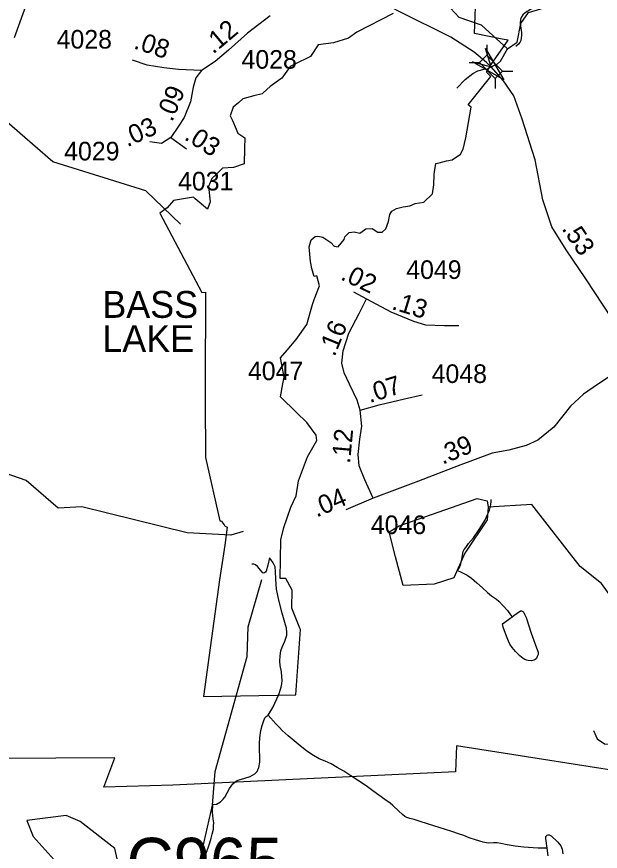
# Model space of a CAD drawing. Extents: x 2001466 to 2224147, y 644118 to 847247.
# Drawn here: x 2055654 to 2059578, y 683500 to 689110 of the extents above; entities that cross this region are included whole.
import ezdxf

# ---------------------------------------------------------------- set-up
doc = ezdxf.new("R2010")
doc.units = 0
for name, color, linetype in [('Exist Boundary Political City Limit New', 7, 'Continuous'), ('Exist Hydrographic Creek Single Shore', 7, 'Continuous'), ('Exist Hydrographic Lake Shore Label', 7, 'Continuous'), ('Exist Hydrographic Misc Water Feature', 7, 'Continuous'), ('Exist Road Non-System Type 51', 7, 'Continuous'), ('Exist Road Secondary Mileage Hundredths English Label', 7, 'Continuous'), ('Exist Road Secondary Structure Culvert Number Label', 7, 'Continuous'), ('Exist Road Secondary Structure Standard Bridge Attributed CELL', 7, 'Continuous'), ('Exist Road Secondary Structure Standard Bridge CELL', 7, 'Continuous'), ('Exist Road Secondary Type 51 Attributed', 7, 'Continuous'), ('Exist Road Secondary Type 51 Number Label', 7, 'Continuous'), ('Map Preparation Boundary City Limit Buffer Line', 7, 'Continuous')]:
    doc.layers.add(name, color=color, linetype=linetype)

msp = doc.modelspace()

# ---------------------------------------------------------------- linework, layer by layer
at = {"layer": 'Exist Boundary Political City Limit New'}
for points in [[(2055638.9, 688971.2), (2055898.6, 689692.2)], [(2058163.5, 687781), (2058176.1, 687803.1), (2058208, 687820.8), (2058252.9, 687831.8), (2058296.6, 687838.9), (2058333.5, 687854.6), (2058392.1, 687863.1), (2058448.5, 687920.8), (2058457.9, 687980.8), (2058460.9, 688049.2), (2058461.8, 688068.7), (2058472.6, 688124.4), (2058493.5, 688128.6), (2058544.5, 688141.1), (2058581.8, 688148.9), (2058637.9, 688185.9), (2058656.2, 688220.6), (2058672.5, 688296.9), (2058709.9, 688501.9), (2058689.4, 688518.2), (2058840.6, 688709.1), (2058831.4, 688718.8), (2058811.6, 688738.3), (2058845, 688789.6), (2058958.4, 688952.2), (2058917.2, 688960.4), (2058730.8, 688997.6), (2058744, 689296.2)], [(2058185.8, 689132.1), (2057941.8, 689007), (2057884.5, 688966.8), (2057784.5, 688935.5), (2057679.8, 688921.8), (2057629.9, 688842.4), (2057519.5, 688788), (2057492.5, 688775.2)], [(2057492.5, 688775.2), (2057436.1, 688697.8), (2057429.6, 688692.9), (2057357.4, 688641.4), (2057310.9, 688598.5), (2057304.5, 688592.6), (2057247.9, 688578.2), (2057174.2, 688559.2), (2057146.4, 688534.4), (2057110.2, 688502.4), (2057089.8, 688445.1), (2057103.8, 688412.8), (2057140.5, 688327.9), (2057187.2, 688297.2), (2057186, 688224.6), (2057184.2, 688122.4), (2057111.1, 688095.8), (2057036.8, 688091.6), (2056996.6, 688052.7), (2056966.2, 688023.6), (2056944.5, 687969.4), (2056954.1, 687865.1), (2056936.2, 687816.8), (2056854.2, 687886.9), (2056841.9, 687897.6), (2056708.5, 687874.8), (2056665.1, 687825.1), (2056615.8, 687788.9), (2056899.8, 687255.5), (2056923.8, 687258.5), (2056920.8, 686634.5), (2056921.1, 686530.5), (2056922.5, 686146.5), (2057020, 685722.3), (2057025, 685721.5), (2057030.1, 685718.4), (2057035.1, 685713.5), (2057040.1, 685707.1), (2057048.1, 685695), (2057051.5, 685690), (2057055, 685686.9), (2057059.5, 685683.9), (2057070.1, 685678.2), (2057052.6, 685558.9), (2057018.5, 685325.4), (2056911, 684540.8), (2057530.1, 684553.2), (2057562.1, 684991.2), (2057558.5, 685000), (2057504.4, 685134), (2057506.5, 685255.9), (2057463.9, 685335.2), (2057426.1, 685335.1), (2057430.6, 685594.8), (2057449.9, 685677.2), (2057497.6, 685813.1), (2057532.1, 685890.4), (2057549.6, 685989.6), (2057608.4, 686151.1), (2057672, 686261), (2057667.8, 686298.2), (2057603.9, 686382.7), (2057535.9, 686449.3), (2057427.4, 686555.8), (2057443.6, 686643.5), (2057451.9, 686686.9), (2057427.4, 686816.6), (2057473.2, 686869.9), (2057533.9, 686940.4), (2057605.1, 687042.3), (2057641.8, 687176.5), (2057654.1, 687209), (2057689.9, 687302.4), (2057671.2, 687368.2), (2057654, 687363.3), (2057651.6, 687371.5), (2057638, 687417.9), (2057630.1, 687464.2), (2057624.2, 687514.3), (2057619.5, 687562.4), (2057633.2, 687611.6), (2057660.5, 687633.1), (2057678.9, 687635), (2057711.6, 687628.2), (2057765.6, 687591.8), (2057789.1, 687568.4), (2057814.6, 687563.1), (2057855.8, 687612.2), (2057859.5, 687630.8), (2057889.4, 687659.1), (2057923.1, 687664.4), (2057960.8, 687654.5), (2058000.6, 687685), (2058044.2, 687686.6), (2058082.9, 687663), (2058110.4, 687661.1), (2058135.9, 687684.2), (2058153.6, 687733.1), (2058160, 687769.9), (2058163.5, 687781)], [(2059959.2, 684167.6), (2059798.8, 683990.9), (2059781, 684026.7), (2058611.8, 684208.8), (2058604, 684033.6), (2056704.1, 683944.6), (2056239.2, 683932.6), (2056313, 684129.7), (2054722.9, 684120.6)]]:
    msp.add_lwpolyline(points, dxfattribs=at)
at = {"layer": 'Exist Hydrographic Creek Single Shore'}
for points in [[(2056755.9, 687716.1), (2056521.9, 687940.7), (2055896.9, 688133.9), (2055570.9, 688416.1), (2055463, 688572.6), (2055145, 688871), (2054870, 689014.4), (2054727.9, 689204.3), (2054537, 689332)], [(2058953, 688895.2), (2059019.8, 688939.8), (2059044, 689063.9), (2059093.9, 689138.4), (2059261, 689187.5), (2059594, 689180.7), (2059869, 689073.4), (2060068.9, 689033.3), (2060426.9, 689048.9), (2060668.9, 689149)], [(2058612, 688629.8), (2058670, 688687.7), (2058720.8, 688727.6), (2058754.4, 688746.9), (2058796.5, 688756.9), (2058820.3, 688760.3), (2058843, 688772.7), (2058886.1, 688793), (2058906.9, 688812.3), (2058953, 688895.2)], [(2056780.9, 683168.3), (2056846.7, 683268.8), (2056970.7, 683810.8), (2056987.8, 684036.9), (2057202.9, 684810), (2057210.9, 685010.1), (2057301.9, 685326.4)]]:
    msp.add_lwpolyline(points, dxfattribs=at)
at = {"layer": 'Exist Hydrographic Misc Water Feature'}
for points in [[(2059533.3, 689248.5), (2059513.8, 689248.7), (2059479.6, 689244.5), (2059435.5, 689234.6), (2059387.3, 689224.4), (2059335.6, 689212), (2059275.7, 689202), (2059207.9, 689190), (2059153.5, 689175.9), (2059127.9, 689169.7), (2059108, 689159.7), (2059071.7, 689135.6), (2059055.7, 689121.8), (2059045.7, 689105.5), (2059040.1, 689091.7), (2059039.9, 689065.8), (2059044, 689033.5), (2059047.9, 689003.8), (2059048.3, 688985.8), (2059046.3, 688965.9), (2059042.4, 688949.8), (2059036, 688937.8), (2059028, 688925.6), (2059010.6, 688909.6)], [(2058953, 688895.2), (2058777.9, 689053), (2058628, 689105.3), (2058569.8, 689166.9)], [(2057175.8, 685650.5), (2057092.8, 685625.9), (2056800.8, 685641.7), (2056092.9, 685816.9), (2055933.8, 685807), (2055716.9, 685991.8), (2055583.8, 686040.5), (2055425.9, 685991.2), (2054908.9, 686057.5), (2054133.9, 686030.6), (2053958.9, 686080.1), (2053676, 686312.3), (2053508.9, 686361.6), (2053392, 686429.6), (2053104.9, 686514.2)], [(2058824.8, 685813.8), (2058816.8, 685728.7), (2058667.8, 685505.3), (2058592.9, 685339.5), (2058459.8, 685296.3), (2058251.9, 685287.4), (2058200.9, 685478.7), (2058158.8, 685646.9), (2058225.9, 685688.2), (2058749.8, 685871.1), (2058816.8, 685856.6), (2058824.8, 685813.8)], [(2058618.5, 685387.6), (2058630.8, 685407.6), (2058640.7, 685433.7), (2058646.6, 685463.6), (2058656.5, 685515.7), (2058662.6, 685529.7), (2058672.7, 685543.6), (2058690.5, 685569.7), (2058724.6, 685607.5), (2058758.4, 685657.6), (2058784.2, 685695.8), (2058802.1, 685724), (2058812.1, 685748), (2058832.2, 685794), (2058841.8, 685829.9), (2058843.7, 685853.9), (2058843.9, 685860), (2058843.7, 685864.1)], [(2061079.9, 683310.6), (2060778.8, 683569.3), (2060553.8, 683826.5), (2060177.8, 684523.2), (2059809.9, 684989.9), (2059584.8, 685299.6), (2059442.9, 685414.1), (2059116.8, 685830.8), (2058824.8, 685813.8)], [(2057353, 685473.2), (2057342.9, 685423.1), (2057331.2, 685383.2), (2057327.3, 685377.3), (2057319.1, 685371.2), (2057313.2, 685368.9), (2057309.1, 685373.2), (2057297.2, 685385.1), (2057273.2, 685415.1), (2057259, 685424.9), (2057249, 685430.9), (2057239.4, 685430.8), (2057235.1, 685431)], [(2057345, 684415.4), (2057376.5, 684467.3), (2057416.7, 684555.4), (2057432.5, 684603.2), (2057436.6, 684625.3), (2057438.5, 684649.4), (2057436.4, 684673.2), (2057434.6, 684707.6), (2057426.2, 684749.4), (2057423.9, 684779.4), (2057426.2, 684813.5), (2057430.3, 684847.4), (2057437.9, 684873.4), (2057456.1, 684913.2), (2057470, 684953.3), (2057470, 684971.5), (2057467.8, 684999.5), (2057461.6, 685023.5), (2057439.5, 685101.5), (2057415.5, 685189.5), (2057401.4, 685263.4), (2057397, 685329.4), (2057395, 685381.2), (2057391.1, 685413.5), (2057377.2, 685439.1), (2057363, 685461.1), (2057353, 685473.2)], [(2058618.5, 685387.6), (2058638.8, 685379.6), (2058682.9, 685355.9), (2058711, 685335.8), (2058746.9, 685306), (2058785, 685271.9), (2058819.3, 685239.9), (2058847, 685217.8), (2058879, 685195.9), (2058895, 685182.2), (2058924.9, 685150.1), (2058953.2, 685118.2), (2058973.3, 685090.4), (2058985.4, 685076.4)], [(2058985.4, 685076.4), (2058997.3, 685086.4), (2059041.4, 685116.2), (2059047.3, 685116.5), (2059057.4, 685112.5), (2059063.5, 685106.3), (2059069, 685094.5), (2059079.5, 685072.7), (2059113.7, 684966.5), (2059149.6, 684868.6), (2059159.9, 684838.6), (2059159.9, 684822.8), (2059153.7, 684808.8), (2059147.8, 684796.7), (2059137.7, 684786.8), (2059130.2, 684784.7), (2059114.2, 684780.7), (2059092, 684782.8), (2059084.2, 684784.4), (2059069.9, 684790.6), (2059059.8, 684796.6), (2059035.6, 684814.5), (2059007.9, 684844.2), (2058985.4, 684870.4), (2058969.6, 684892.2), (2058961.4, 684912.5), (2058947.4, 684946.2), (2058923.5, 685006.3), (2058919.6, 685028.4), (2058985.4, 685076.4)], [(2056972, 683814.8), (2056996.2, 683816.8), (2057023.9, 683832.9), (2057042.3, 683850.8), (2057054, 683864.8), (2057083.9, 683922.8), (2057106.1, 683953.1), (2057131.7, 683975.1), (2057149.8, 683980.9), (2057187.5, 683993.1), (2057223.6, 684003), (2057256, 684021.2), (2057271.8, 684037), (2057281.6, 684063.1), (2057287.6, 684099.2), (2057289.6, 684123.2), (2057285.3, 684195.2), (2057285.3, 684225.2), (2057289, 684263.2), (2057294.9, 684311.4), (2057304.8, 684345.2), (2057313, 684373.2), (2057322.8, 684397.2), (2057331, 684407.3), (2057345, 684415.4)], [(2059220, 683521), (2059202.1, 683520.9), (2059160.5, 683521.1), (2059126.5, 683523.1), (2059064.5, 683528.8), (2059006.3, 683534.8), (2058952.4, 683544.6), (2058908.1, 683552.5), (2058884.1, 683556.6), (2058859.9, 683556.6), (2058822.6, 683556.1), (2058790.4, 683562.2), (2058738.1, 683578.3), (2058695.8, 683592), (2058660.4, 683605.9), (2058624.1, 683617.9), (2058578.4, 683633.8), (2058494.1, 683661.5), (2058422.1, 683683.4), (2058360, 683703.4), (2058325.9, 683713.4), (2058296.2, 683721.1), (2058278, 683727.1), (2058264.2, 683733.3), (2058248.2, 683747), (2058223.6, 683771), (2058183.8, 683809.2), (2058163.9, 683825.1), (2058127.9, 683848.9), (2058087.9, 683876.8), (2058047.9, 683906.8), (2058003.8, 683940.7), (2057945.6, 683978.7), (2057899.4, 684008.4), (2057853.5, 684038.5), (2057809.2, 684064.3), (2057767.4, 684088), (2057727.4, 684106.3), (2057687.6, 684122.1), (2057649.3, 684144.1), (2057605.2, 684173.9), (2057546.9, 684219.6), (2057479.1, 684275.8), (2057439.1, 684311.4), (2057421.2, 684331.6), (2057397, 684357.6), (2057345, 684415.4)], [(2056795.2, 683126.6), (2056803.2, 683144.4), (2056825.4, 683190.5), (2056841.4, 683234.7), (2056857.1, 683276.6), (2056872.9, 683330.5), (2056886.9, 683380.7), (2056903.1, 683426.5), (2056923, 683476.7), (2056940.8, 683522.7), (2056952.3, 683556.6), (2056962.3, 683588.7), (2056968.3, 683616.6), (2056976.7, 683648.6), (2056978.1, 683670.7), (2056978.3, 683692.6), (2056974.2, 683718.7), (2056970.1, 683762.8), (2056972, 683814.8)], [(2056272.7, 683277.1), (2056329.8, 683449.9), (2056313.8, 683519), (2056079.8, 683701), (2055987.7, 683742.2), (2055721.8, 683708.3), (2055763.8, 683599.2), (2055946.7, 683398.6), (2056038.8, 683226.1), (2056122.9, 683185), (2056197.7, 683193.4), (2056272.7, 683277.1)], [(2059220, 683521), (2059212, 683587.2), (2059212, 683600.9), (2059216.1, 683605.1), (2059219.8, 683609.1), (2059227.8, 683611.1), (2059234.1, 683610.9), (2059248.1, 683605.2), (2059290.3, 683565.1), (2059304.2, 683549.2), (2059312.4, 683537), (2059320.2, 683515.2), (2059326.4, 683483.4)], [(2059226.1, 683471), (2059220, 683521)]]:
    msp.add_lwpolyline(points, dxfattribs=at)
at = {"layer": 'Exist Road Non-System Type 51'}
msp.add_lwpolyline([(2059532.3, 684313.5), (2059555.5, 684256.8), (2059605.7, 684222.1), (2059776.8, 684206.6)], dxfattribs=at)
at = {"layer": 'Exist Road Secondary Structure Standard Bridge Attributed CELL'}
msp.add_lwpolyline([(2058806.7, 688897.5), (2058929.6, 688686.9), (2058717.9, 688807.8), (2058843, 688772.7)], close=True, dxfattribs=at)
at = {"layer": 'Exist Road Secondary Structure Standard Bridge CELL'}
for p, q in [((2058815.5, 688921.4), (2058815, 688852.4)), ((2058695.8, 688803.3), (2058764.8, 688802.8)), ((2058921, 688744.6), (2058989.9, 688744.2)), ((2058871.8, 688696.2), (2058871.4, 688627.2))]:
    msp.add_line(p, q, dxfattribs=at)
msp.add_lwpolyline([(2058815, 688852.4), (2058921.2, 688744.9), (2058870.9, 688695.3), (2058764.8, 688802.8)], close=True, dxfattribs=at)
at = {"layer": 'Exist Road Secondary Type 51 Attributed'}
for points in [[(2058843, 688772.7), (2058812.3, 688802.4), (2058730.2, 688871.8), (2058573.7, 688971.8), (2058229.6, 689142.5), (2057834.4, 689350.1), (2057671.9, 689435.8)], [(2057357.8, 689115.3), (2057205.6, 688999.6), (2057078.6, 688885.2), (2056988.6, 688809), (2056897.1, 688749.8)], [(2056897.1, 688749.8), (2056741.7, 688756.5), (2056643.1, 688765.9), (2056531, 688784.9), (2056433.2, 688818)], [(2056897.1, 688749.8), (2056857.7, 688698.4), (2056840.3, 688637.6), (2056821.4, 688537.4), (2056779.5, 688433.9), (2056742.5, 688373.5), (2056690.4, 688297.8)], [(2059829.6, 686816.6), (2059479.3, 687349.5), (2059348.4, 687543.8), (2059252.1, 687698.5), (2059190.6, 687880.1), (2059140.1, 688147.7), (2059053.3, 688422.5), (2058995.5, 688579.5), (2058927.7, 688678.6), (2058843, 688772.7)], [(2056690.4, 688297.8), (2056628.1, 688259.1), (2056548.4, 688269.3)], [(2056690.4, 688297.8), (2056796.1, 688221.2)], [(2057918, 687261.5), (2058004.8, 687214.5)], [(2057963, 686465.7), (2057942.5, 686533.2), (2057891.2, 686641.4), (2057854.9, 686716.8), (2057839.9, 686782.3), (2057849.4, 686863.6), (2057887.2, 686983.6), (2057956.7, 687116.3), (2058004.8, 687214.5)], [(2058004.8, 687214.5), (2058169.7, 687127.3), (2058321.2, 687063.4), (2058403.2, 687039.3), (2058530.2, 687034.5), (2058627.3, 687035.3)], [(2059829.6, 686816.6), (2059559.8, 686639), (2059465.1, 686572.7), (2059376.8, 686492.1), (2059266.3, 686351.6), (2059157.5, 686264.8), (2059078.6, 686229.2), (2058961.8, 686197.7), (2058849.8, 686177.1), (2058622.5, 686091.9), (2058354.3, 685987.6), (2058050.6, 685873.2)], [(2057963, 686465.7), (2058091.6, 686500.8), (2058260.4, 686541.1), (2058380.3, 686568.7)], [(2058050.6, 685873.2), (2057995.3, 685996.3), (2057957.5, 686092.3), (2057948.8, 686166.5), (2057961.4, 686270.7), (2057974, 686358.3), (2057963, 686465.7)], [(2058050.6, 685873.2), (2057867.5, 685795.8)]]:
    msp.add_lwpolyline(points, dxfattribs=at)
at = {"layer": 'Map Preparation Boundary City Limit Buffer Line'}
for points in [[(2055638.9, 688971.2), (2055898.6, 689692.2)], [(2058163.5, 687781), (2058176.1, 687803.1), (2058208, 687820.8), (2058252.9, 687831.8), (2058296.6, 687838.9), (2058333.5, 687854.6), (2058392.1, 687863.1), (2058448.5, 687920.8), (2058457.9, 687980.8), (2058460.9, 688049.2), (2058461.8, 688068.7), (2058472.6, 688124.4), (2058493.5, 688128.6), (2058544.5, 688141.1), (2058581.8, 688148.9), (2058637.9, 688185.9), (2058656.2, 688220.6), (2058672.5, 688296.9), (2058709.9, 688501.9), (2058689.4, 688518.2), (2058840.6, 688709.1), (2058831.4, 688718.8), (2058811.6, 688738.3), (2058845, 688789.6), (2058958.4, 688952.2), (2058917.2, 688960.4), (2058730.8, 688997.6), (2058744, 689296.2)], [(2058185.8, 689132.1), (2057941.8, 689007), (2057884.5, 688966.8), (2057784.5, 688935.5), (2057679.8, 688921.8), (2057629.9, 688842.4), (2057519.5, 688788), (2057492.5, 688775.2)], [(2057492.5, 688775.2), (2057436.1, 688697.8), (2057429.6, 688692.9), (2057357.4, 688641.4), (2057310.9, 688598.5), (2057304.5, 688592.6), (2057247.9, 688578.2), (2057174.2, 688559.2), (2057146.4, 688534.4), (2057110.2, 688502.4), (2057089.8, 688445.1), (2057103.8, 688412.8), (2057140.5, 688327.9), (2057187.2, 688297.2), (2057186, 688224.6), (2057184.2, 688122.4), (2057111.1, 688095.8), (2057036.8, 688091.6), (2056996.6, 688052.7), (2056966.2, 688023.6), (2056944.5, 687969.4), (2056954.1, 687865.1), (2056936.2, 687816.8), (2056854.2, 687886.9), (2056841.9, 687897.6), (2056708.5, 687874.8), (2056665.1, 687825.1), (2056615.8, 687788.9), (2056899.8, 687255.5), (2056923.8, 687258.5), (2056920.8, 686634.5), (2056921.1, 686530.5), (2056922.5, 686146.5), (2057020, 685722.3), (2057025, 685721.5), (2057030.1, 685718.4), (2057035.1, 685713.5), (2057040.1, 685707.1), (2057048.1, 685695), (2057051.5, 685690), (2057055, 685686.9), (2057059.5, 685683.9), (2057070.1, 685678.2), (2057052.6, 685558.9), (2057018.5, 685325.4), (2056911, 684540.8), (2057530.1, 684553.2), (2057562.1, 684991.2), (2057558.5, 685000), (2057504.4, 685134), (2057506.5, 685255.9), (2057463.9, 685335.2), (2057426.1, 685335.1), (2057430.6, 685594.8), (2057449.9, 685677.2), (2057497.6, 685813.1), (2057532.1, 685890.4), (2057549.6, 685989.6), (2057608.4, 686151.1), (2057672, 686261), (2057667.8, 686298.2), (2057603.9, 686382.7), (2057535.9, 686449.3), (2057427.4, 686555.8), (2057443.6, 686643.5), (2057451.9, 686686.9), (2057427.4, 686816.6), (2057473.2, 686869.9), (2057533.9, 686940.4), (2057605.1, 687042.3), (2057641.8, 687176.5), (2057654.1, 687209), (2057689.9, 687302.4), (2057671.2, 687368.2), (2057654, 687363.3), (2057651.6, 687371.5), (2057638, 687417.9), (2057630.1, 687464.2), (2057624.2, 687514.3), (2057619.5, 687562.4), (2057633.2, 687611.6), (2057660.5, 687633.1), (2057678.9, 687635), (2057711.6, 687628.2), (2057765.6, 687591.8), (2057789.1, 687568.4), (2057814.6, 687563.1), (2057855.8, 687612.2), (2057859.5, 687630.8), (2057889.4, 687659.1), (2057923.1, 687664.4), (2057960.8, 687654.5), (2058000.6, 687685), (2058044.2, 687686.6), (2058082.9, 687663), (2058110.4, 687661.1), (2058135.9, 687684.2), (2058153.6, 687733.1), (2058160, 687769.9), (2058163.5, 687781)], [(2059959.2, 684167.6), (2059798.8, 683990.9), (2059781, 684026.7), (2058611.8, 684208.8), (2058604, 684033.6), (2056704.1, 683944.6), (2056239.2, 683932.6), (2056313, 684129.7), (2054722.9, 684120.6)]]:
    msp.add_lwpolyline(points, dxfattribs=at)

# ---------------------------------------------------------------- texts
at = {"layer": 'Exist Hydrographic Lake Shore Label'}
for s, p in [('BASS', (2056229.7, 687086.1)), ('LAKE', (2056229.7, 686856.4))]:
    msp.add_text(s, height=180.45, dxfattribs=at).set_placement(p)
at = {"layer": 'Exist Road Secondary Mileage Hundredths English Label'}
for s, rotation, p in [('.12', 39.9906, (2056974.3, 688855.4)), ('.08', 341.5621, (2056434.9, 688898.7)), ('.09', 67.1687, (2056698.8, 688398.5)), ('.03', 24.4449, (2056397, 688232.2)), ('.03', 327.5257, (2056774.4, 688288.8)), ('.53', 304.0178, (2059314.9, 687685.3)), ('.02', 334.3814, (2057825.3, 687346.8)), ('.13', 343.0817, (2058169.5, 687146)), ('.16', 67.6493, (2057790.9, 686820.6)), ('.07', 17.3699, (2058027, 686512.8)), ('.12', 84.7486, (2057895.1, 686103.8)), ('.39', 22.6341, (2058517.3, 686098.3)), ('.04', 23.0858, (2057670.1, 685743.4))]:
    msp.add_text(s, height=125, rotation=rotation, dxfattribs=at).set_placement(p)
at = {"layer": 'Exist Road Secondary Structure Culvert Number Label'}
msp.add_text('C965', height=328.08, dxfattribs=at).set_placement((2056392.5, 683263))
at = {"layer": 'Exist Road Secondary Type 51 Number Label'}
for s, p in [('4028', (2055922.5, 688896.2)), ('4028', (2057165.5, 688760.9)), ('4029', (2055973.2, 688144.3)), ('4031', (2056739, 687942.5)), ('4049', (2058273, 687347.7)), ('4047', (2057208.7, 686667.5)), ('4048', (2058443.8, 686648.4)), ('4046', (2058035, 685632.6))]:
    msp.add_text(s, height=125, dxfattribs=at).set_placement(p)

doc.saveas('drawing.dxf')
